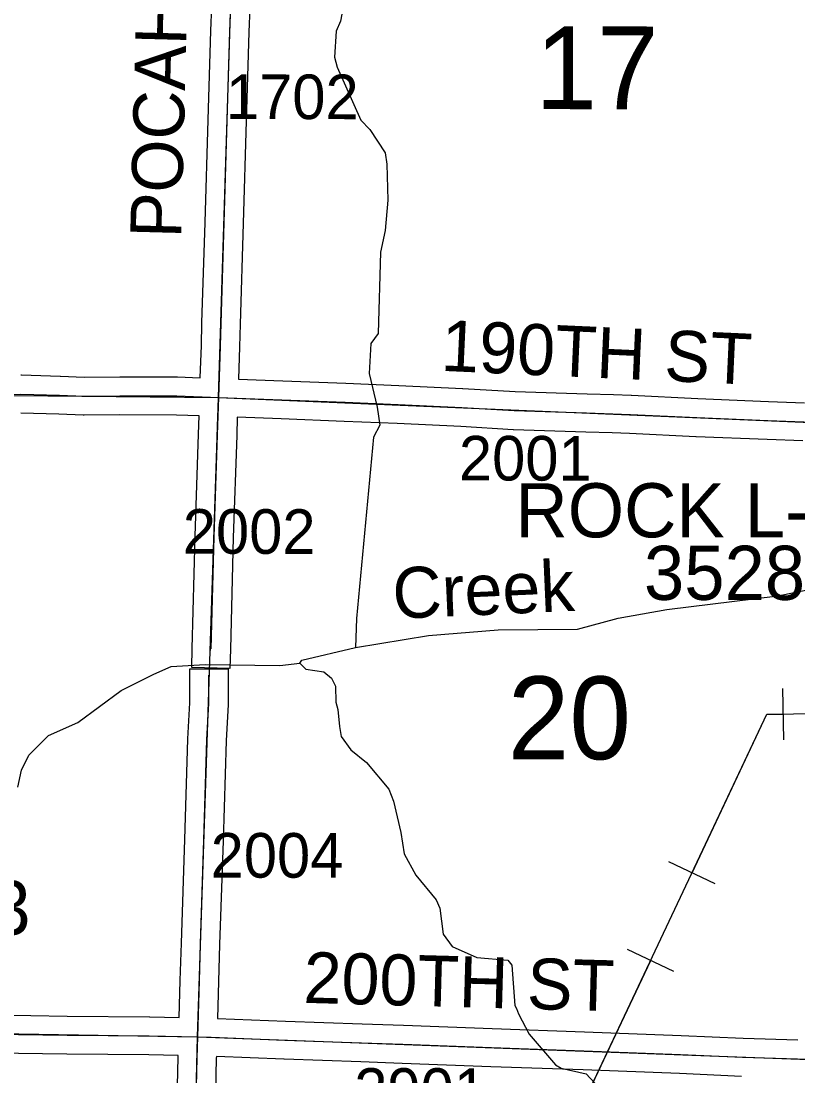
# Model space of a CAD drawing. Extents: x -157.2 to -99.3, y 12.2 to 46.2.
# Drawn here: x -116.201 to -114.982, y 30.057 to 31.713 of the extents above; entities that cross this region are included whole.
import ezdxf

# ---------------------------------------------------------------- set-up
doc = ezdxf.new("R2010")
doc.units = 0
for name, color, linetype in [('tdCoHydroRiver', 7, 'Continuous'), ('tdCoHydroTxtLg', 7, 'Continuous'), ('tdCoPipe', 7, 'Continuous'), ('tdCoSecRdNmbr', 7, 'Continuous'), ('tdCoSecRdTxt', 7, 'Continuous'), ('tdCoSecRteBand', 7, 'Continuous'), ('tdCoSecRteCL', 7, 'Continuous'), ('tdCoSectLine', 7, 'Continuous'), ('tdCoSectLinePart', 7, 'Continuous'), ('tdCoSectNmbr', 7, 'Continuous'), ('tdCoStrucSecCoName', 7, 'Continuous'), ('tdCoStrucSecFHWANum', 7, 'Continuous'), ('tdCoSurfEarth', 7, 'Continuous'), ('tdCoSurfGravel', 7, 'Continuous'), ('tdCoSurfLNO', 7, 'Continuous')]:
    doc.layers.add(name, color=color, linetype=linetype)

msp = doc.modelspace()

# ---------------------------------------------------------------- linework, layer by layer
at = {"layer": 'tdCoHydroRiver'}
for points in [[(-115.6764, 31.771), (-115.6829, 31.7633), (-115.6982, 31.7242), (-115.7001, 31.7132), (-115.7068, 31.6976), (-115.7095, 31.6567), (-115.7052, 31.6408), (-115.668, 31.5577), (-115.6542, 31.5432), (-115.63, 31.5062), (-115.6273, 31.4888), (-115.6257, 31.4319), (-115.6301, 31.3847), (-115.6374, 31.3502), (-115.6409, 31.2225), (-115.6523, 31.207), (-115.6552, 31.1598), (-115.6424, 31.1073), (-115.6385, 31.0788), (-115.6485, 31.0602), (-115.6752, 30.7753), (-115.6764, 30.7296)], [(-115.0138, 30.8108), (-114.9292, 30.8282), (-114.8627, 30.8258), (-114.8564, 30.8224)], [(-115.6764, 30.7296), (-115.5621, 30.7483), (-115.4529, 30.7576), (-115.328, 30.7586), (-115.2644, 30.7757), (-115.1882, 30.7892), (-115.0138, 30.8108)], [(-115.7639, 30.7051), (-115.7606, 30.7098), (-115.6764, 30.7296)], [(-116.2062, 30.5105), (-116.2008, 30.5372), (-116.1891, 30.5606), (-116.1583, 30.5913), (-116.112, 30.6121), (-116.0443, 30.6623), (-115.9931, 30.6877), (-115.966, 30.6996), (-115.9122, 30.7029), (-115.7955, 30.7013), (-115.7639, 30.7051)], [(-115.7639, 30.7051), (-115.7547, 30.6954), (-115.7264, 30.6915), (-115.714, 30.6817), (-115.708, 30.6689), (-115.7072, 30.6436), (-115.7043, 30.6325), (-115.7019, 30.6056), (-115.6992, 30.5898), (-115.684, 30.5688), (-115.6592, 30.5492), (-115.6241, 30.5073), (-115.6167, 30.4881), (-115.6055, 30.4389), (-115.6, 30.4056), (-115.582, 30.372), (-115.55, 30.3332), (-115.544, 30.3204), (-115.5388, 30.2793), (-115.5251, 30.26), (-115.4861, 30.2431), (-115.4374, 30.2386), (-115.4313, 30.2306), (-115.4267, 30.1673), (-115.4237, 30.1625), (-115.4207, 30.1546), (-115.4042, 30.1226), (-115.3629, 30.0741), (-115.3536, 30.0691), (-115.3144, 30.0601), (-115.2424, 29.9824)]]:
    msp.add_lwpolyline(points, dxfattribs=at)
at = {"layer": 'tdCoPipe'}
for p, q in [((-115.0046, 30.5848), (-115.0058, 30.6653)), ((-115.112, 30.3586), (-115.1847, 30.3929)), ((-115.1768, 30.2211), (-115.2497, 30.2555))]:
    msp.add_line(p, q, dxfattribs=at)
for points in [[(-119.4133, 23.3327), (-118.333, 25.1143), (-118.3187, 25.3672), (-117.6223, 26.3197), (-117.3909, 27.0221), (-117.0238, 27.405), (-116.786, 27.3853), (-116.0353, 28.8965), (-115.8147, 28.963), (-115.031, 30.6247), (-114.8226, 30.6278), (-113.9839, 31.9526), (-113.7493, 31.9569), (-113.0964, 33.545), (-113.0972, 33.7644), (-112.3442, 33.9392), (-112.3543, 34.3663), (-112.164, 34.6114)], [(-115.1484, 30.3758), (-115.031, 30.6247), (-115.0052, 30.6251)], [(-115.3417, 29.966), (-115.2133, 30.2383)]]:
    msp.add_lwpolyline(points, dxfattribs=at)
at = {"layer": 'tdCoSecRteBand'}
for points in [[(-115.9201, 31.1533), (-115.9184, 31.2037), (-115.9175, 31.2391), (-115.9175, 31.2392), (-115.9175, 31.2393), (-115.9125, 31.3973), (-115.9078, 31.5583), (-115.9078, 31.5583), (-115.9078, 31.5583), (-115.9037, 31.6979), (-115.9036, 31.698), (-115.9036, 31.6981), (-115.9022, 31.737)], [(-115.8422, 31.7348), (-115.8437, 31.696), (-115.8479, 31.5565), (-115.8526, 31.3955), (-115.8526, 31.3955), (-115.8526, 31.3955), (-115.8575, 31.2374), (-115.8585, 31.202), (-115.8585, 31.2019), (-115.8585, 31.2018), (-115.8601, 31.1511), (-115.86, 31.1511), (-115.86, 31.1511), (-115.7908, 31.1484), (-115.6919, 31.1447), (-115.6919, 31.1447), (-115.6918, 31.1447), (-115.6085, 31.1413), (-115.6084, 31.1413), (-115.6083, 31.1413), (-115.5084, 31.1366), (-115.5082, 31.1366), (-115.508, 31.1365), (-115.4261, 31.1316), (-115.3131, 31.128), (-115.2717, 31.1267), (-115.2716, 31.1267), (-115.2715, 31.1267), (-115.2441, 31.1257), (-115.2439, 31.1257), (-115.2437, 31.1257), (-115.1396, 31.1205), (-115.0283, 31.1161), (-114.9722, 31.1141)], [(-116.2017, 31.1576), (-116.2009, 31.1576), (-116.14, 31.1558), (-116.1399, 31.1558), (-116.1397, 31.1558), (-116.1022, 31.1544), (-116.0465, 31.1549), (-116.0463, 31.1549), (-116.0461, 31.1549), (-115.9566, 31.1546), (-115.9561, 31.1546), (-115.9556, 31.1546), (-115.9201, 31.1533)], [(-114.9747, 31.0542), (-115.0305, 31.0562), (-115.0306, 31.0562), (-115.0306, 31.0562), (-115.1421, 31.0606), (-115.1422, 31.0606), (-115.1424, 31.0606), (-115.2465, 31.0658), (-115.2736, 31.0668), (-115.3149, 31.068), (-115.315, 31.068), (-115.315, 31.068), (-115.4284, 31.0717), (-115.4288, 31.0717), (-115.4292, 31.0717), (-115.5114, 31.0766), (-115.611, 31.0813), (-115.6942, 31.0848), (-115.7931, 31.0885), (-115.7931, 31.0885), (-115.7931, 31.0885), (-115.862, 31.0911), (-115.8629, 31.0625), (-115.8629, 31.0625), (-115.8629, 31.0625), (-115.8683, 30.9025), (-115.8728, 30.7268), (-115.8735, 30.6968), (-115.9335, 30.6984), (-115.9328, 30.7283), (-115.9283, 30.9042), (-115.9283, 30.9043), (-115.9283, 30.9044), (-115.9229, 31.0645), (-115.922, 31.0932), (-115.922, 31.0933), (-115.9573, 31.0946), (-116.0461, 31.0949), (-116.1024, 31.0944), (-116.1031, 31.0944), (-116.1038, 31.0944), (-116.1419, 31.0959), (-116.2019, 31.0976)], [(-116.2434, 30.1526), (-116.1288, 30.1508), (-116, 30.1498), (-115.9998, 30.1498), (-115.9995, 30.1498), (-115.9532, 30.1488), (-115.9515, 30.2069), (-115.9515, 30.2069), (-115.9515, 30.2069), (-115.9498, 30.2651), (-115.9498, 30.2652), (-115.9498, 30.2652), (-115.9443, 30.4282), (-115.9397, 30.5855), (-115.9396, 30.5858), (-115.9396, 30.5862), (-115.9365, 30.6429), (-115.9365, 30.6659), (-115.9365, 30.6959), (-115.8765, 30.6959), (-115.8765, 30.6659), (-115.8765, 30.642), (-115.8765, 30.6412), (-115.8765, 30.6403), (-115.8797, 30.5833), (-115.8844, 30.4263), (-115.8844, 30.4263), (-115.8844, 30.4262), (-115.8898, 30.2633), (-115.8915, 30.2051), (-115.8932, 30.1473), (-115.7865, 30.1429), (-115.666, 30.1387), (-115.6012, 30.1365), (-115.6011, 30.1365), (-115.6011, 30.1365), (-115.462, 30.1313), (-115.317, 30.1262), (-115.317, 30.1262), (-115.317, 30.1262), (-115.1656, 30.1205), (-115.1654, 30.1205), (-115.1653, 30.1205), (-115.0682, 30.116), (-114.9823, 30.1136)], [(-115.9584, 29.9286), (-115.955, 30.0861), (-115.9549, 30.0862), (-115.9549, 30.0863), (-115.9549, 30.0888), (-116.0007, 30.0899), (-116.1294, 30.0908), (-116.1295, 30.0908), (-116.1296, 30.0908), (-116.2442, 30.0926)], [(-115.0706, 30.0561), (-115.1679, 30.0605), (-115.3192, 30.0662), (-115.4642, 30.0714), (-115.4642, 30.0714), (-115.4642, 30.0714), (-115.6033, 30.0766), (-115.6681, 30.0788), (-115.6681, 30.0788), (-115.6681, 30.0788), (-115.7887, 30.083), (-115.7888, 30.083), (-115.7889, 30.083), (-115.8949, 30.0873), (-115.8949, 30.0873), (-115.895, 30.0847), (-115.8984, 29.9272)]]:
    msp.add_lwpolyline(points, dxfattribs=at)
at = {"layer": 'tdCoSecRteCL'}
for points in [[(-115.891, 31.1222), (-115.8885, 31.2028), (-115.8875, 31.2383), (-115.8825, 31.3964), (-115.8779, 31.5574), (-115.8737, 31.697), (-115.8722, 31.736), (-115.867, 31.8943), (-115.8613, 32.061), (-115.8597, 32.1311)], [(-116.8566, 31.1319), (-116.8304, 31.1318), (-116.7073, 31.131), (-116.6373, 31.1303), (-116.5821, 31.1293), (-116.5078, 31.1273), (-116.4331, 31.1283), (-116.3692, 31.1276), (-116.3236, 31.1261), (-116.2928, 31.1258), (-116.2531, 31.1266), (-116.2018, 31.1276), (-116.1409, 31.1258), (-116.1027, 31.1244), (-116.0462, 31.1249), (-115.9567, 31.1246), (-115.891, 31.1222)], [(-115.9028, 30.7276), (-115.8983, 30.9034), (-115.8929, 31.0635), (-115.891, 31.1222)], [(-115.891, 31.1222), (-115.8625, 31.1212), (-115.7919, 31.1184), (-115.693, 31.1147), (-115.6097, 31.1113), (-115.5098, 31.1066), (-115.4275, 31.1017), (-115.314, 31.098), (-115.2726, 31.0967), (-115.2452, 31.0958), (-115.1409, 31.0906), (-115.0294, 31.0861), (-114.9732, 31.0842), (-114.9202, 31.0807), (-114.887, 31.0797)], [(-115.924, 30.1181), (-115.9215, 30.206), (-115.9198, 30.2642), (-115.9144, 30.4272), (-115.9097, 30.5846), (-115.9065, 30.642), (-115.9065, 30.6659)], [(-116.9253, 30.1905), (-116.9134, 30.1795), (-116.8969, 30.1647), (-116.8841, 30.1556), (-116.8744, 30.1502), (-116.8636, 30.1452), (-116.854, 30.1411), (-116.8421, 30.1376), (-116.8335, 30.1361), (-116.8217, 30.1346), (-116.8039, 30.1337), (-116.7304, 30.1319), (-116.5287, 30.1268), (-116.4355, 30.1245), (-116.2439, 30.1226), (-116.1292, 30.1208), (-116.0002, 30.1198), (-115.924, 30.1181)], [(-115.9476, 29.1148), (-115.9439, 29.2561), (-115.941, 29.3967), (-115.9373, 29.5705), (-115.9314, 29.7592), (-115.9301, 29.8706), (-115.9284, 29.9278), (-115.925, 30.0854), (-115.924, 30.1181)], [(-115.924, 30.1181), (-115.9028, 30.1176), (-115.7876, 30.1129), (-115.667, 30.1088), (-115.6022, 30.1065), (-115.4631, 30.1014), (-115.3181, 30.0962), (-115.1667, 30.0905), (-115.0693, 30.0861), (-114.9832, 30.0836), (-114.9227, 30.0813)]]:
    msp.add_lwpolyline(points, dxfattribs=at)
at = {"layer": 'tdCoSectLine'}
for points in [[(-115.8914, 31.1222), (-115.8601, 32.1311)], [(-116.857, 31.1319), (-115.8914, 31.1222)], [(-115.9244, 30.1181), (-115.8914, 31.1222)], [(-115.8914, 31.1222), (-114.8874, 31.0797)], [(-116.8899, 30.1347), (-115.9244, 30.1181)], [(-115.948, 29.1148), (-115.9244, 30.1181)], [(-115.9244, 30.1181), (-114.923, 30.0813)]]:
    msp.add_lwpolyline(points, dxfattribs=at)
at = {"layer": 'tdCoSectLinePart'}
msp.add_lwpolyline([(-115.9047, 30.7164), (-115.8924, 31.0922)], dxfattribs=at)
at = {"layer": 'tdCoSurfEarth'}
msp.add_lwpolyline([(-115.9028, 30.7276), (-115.8983, 30.9034), (-115.8929, 31.0635), (-115.891, 31.1222)], dxfattribs=at)
at = {"layer": 'tdCoSurfGravel'}
for points in [[(-115.891, 31.1222), (-115.8885, 31.2028), (-115.8875, 31.2383), (-115.8825, 31.3964), (-115.8779, 31.5574), (-115.8737, 31.697), (-115.8722, 31.736)], [(-116.2018, 31.1276), (-116.1409, 31.1258), (-116.1027, 31.1244), (-116.0462, 31.1249), (-115.9567, 31.1246), (-115.891, 31.1222), (-115.8625, 31.1212), (-115.7919, 31.1184), (-115.693, 31.1147), (-115.6097, 31.1113), (-115.5098, 31.1066), (-115.4275, 31.1017), (-115.314, 31.098), (-115.2726, 31.0967), (-115.2452, 31.0958), (-115.1409, 31.0906), (-115.0294, 31.0861), (-114.9732, 31.0842)], [(-115.924, 30.1181), (-115.924, 30.1181), (-115.9215, 30.206), (-115.9198, 30.2642), (-115.9144, 30.4272), (-115.9097, 30.5846), (-115.9065, 30.642), (-115.9065, 30.6659)], [(-116.8421, 30.1376), (-116.8335, 30.1361), (-116.8217, 30.1346), (-116.8039, 30.1337), (-116.7304, 30.1319), (-116.5287, 30.1268), (-116.4355, 30.1245), (-116.2439, 30.1226), (-116.1292, 30.1208), (-116.0002, 30.1198), (-115.924, 30.1181), (-115.9028, 30.1176), (-115.7876, 30.1129), (-115.667, 30.1088), (-115.6022, 30.1065), (-115.4631, 30.1014), (-115.3181, 30.0962), (-115.1667, 30.0905), (-115.0693, 30.0861), (-114.9832, 30.0836), (-114.9227, 30.0813)], [(-115.9555, 28.8132), (-115.9521, 28.9584), (-115.9481, 29.0946), (-115.9476, 29.1148), (-115.9439, 29.2561), (-115.941, 29.3967), (-115.9373, 29.5705), (-115.9314, 29.7592), (-115.9301, 29.8706), (-115.9284, 29.9278), (-115.925, 30.0854), (-115.924, 30.1181)]]:
    msp.add_lwpolyline(points, dxfattribs=at)
at = {"layer": 'tdCoSurfLNO'}
msp.add_line((-115.9065, 30.6659), (-115.9065, 30.6864), dxfattribs=at)

# ---------------------------------------------------------------- texts
at = {"layer": 'tdCoHydroTxtLg'}
msp.add_text('Creek', height=0.08, rotation=2.5345, dxfattribs=at).set_placement((-115.6168, 30.7746))
at = {"layer": 'tdCoSecRdNmbr'}
for s, rotation, p in [('1702', 359.9112, (-115.8799, 31.5596)), ('2001', 359.9115, (-115.5143, 30.992)), ('2002', 359.8897, (-115.9476, 30.877)), ('2004', 359.9112, (-115.9039, 30.3684)), ('2901', 359.9114, (-115.6786, 29.9991))]:
    msp.add_text(s, height=0.07, rotation=rotation, dxfattribs=at).set_placement(p)
at = {"layer": 'tdCoSecRdTxt'}
for s, rotation, p in [('POCAHONTAS AVE', 88.5081, (-115.9502, 31.3718)), ('190TH ST', 357.4263, (-115.5435, 31.1642)), ('200TH ST', 358.4279, (-115.7589, 30.1717))]:
    msp.add_text(s, height=0.08, rotation=rotation, dxfattribs=at).set_placement(p)
at = {"layer": 'tdCoSectNmbr'}
for s, p in [('17', (-115.3943, 31.5751)), ('20', (-115.4377, 30.5543))]:
    msp.add_text(s, height=0.13, rotation=359.9115, dxfattribs=at).set_placement(p)
at = {"layer": 'tdCoStrucSecCoName'}
for s, p in [('ROCK L-176', (-115.4256, 30.9026)), ('ROCK L-103', (-116.8372, 30.2785))]:
    msp.add_text(s, height=0.085, dxfattribs=at).set_placement(p)
at = {"layer": 'tdCoStrucSecFHWANum'}
msp.add_text('352890', height=0.085, dxfattribs=at).set_placement((-115.2239, 30.8044))

doc.saveas('drawing.dxf')
